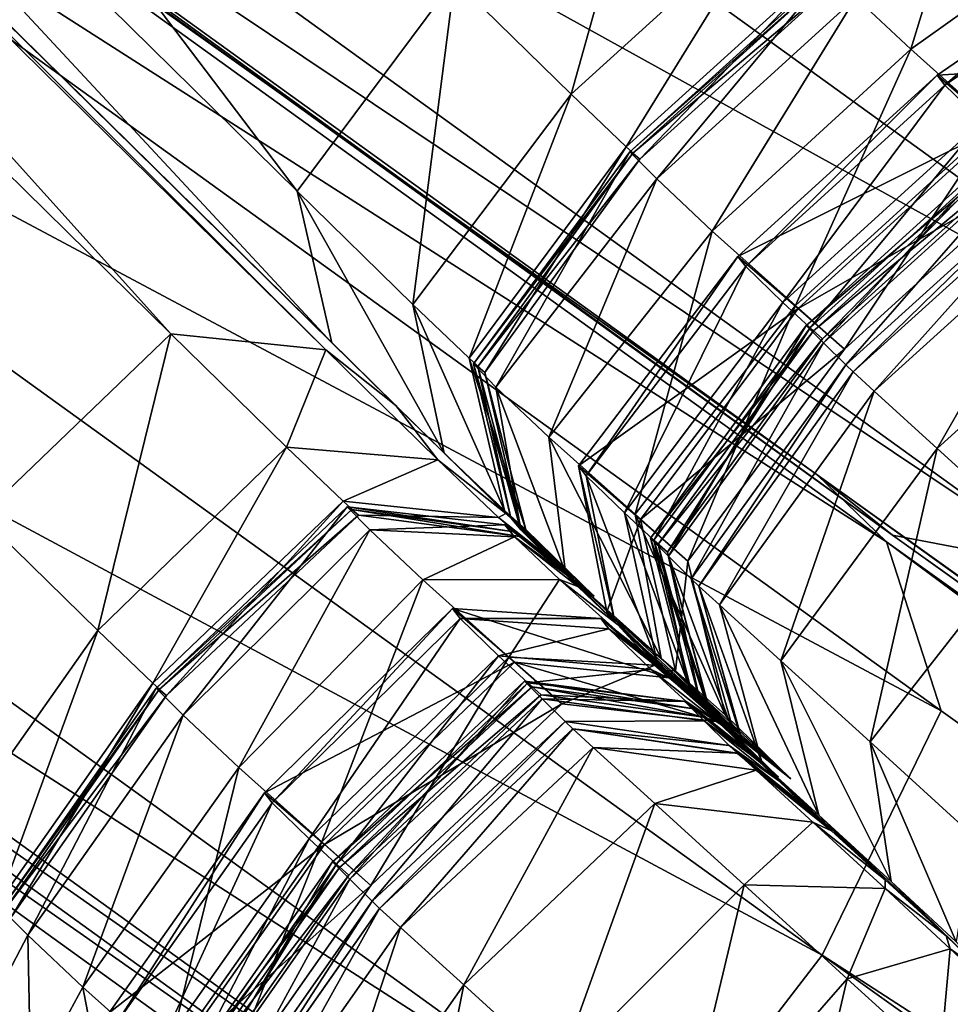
# Model space of a CAD drawing. Header units: millimetres. Extents: x 2387 to 13955, y -4964 to 364.
# Tile 731 of 1056: x 2469 to 2475, y 220 to 226. Entities that reach past the tile are written whole.
import ezdxf

# ---------------------------------------------------------------- set-up
doc = ezdxf.new("R2010")
doc.units = ezdxf.units.MM
doc.header["$MEASUREMENT"] = 0
doc.layers.add('Predefinito', color=7, linetype='Continuous', true_color=0x000000)

# ---------------------------------------------------------------- blocks, each defined once
blk = doc.blocks.new('Blocco 09')
at = {"layer": 'Predefinito'}
for points in [[(-941.3311, -42.4422, 440.7542), (-949.3926, -34.5076, 483.9353), (-948.3896, -33.1339, 483.8665)], [(-948.3896, -33.1339, 483.8665), (-940.3158, -41.0794, 440.6347), (-941.3311, -42.4422, 440.7542)], [(-932.9484, -41.88, 715.7544), (-943.4945, -34.2684, 756.737), (-943.6913, -34.3232, 756.7119)], [(-943.4945, -34.2684, 756.737), (-932.9484, -41.88, 715.7544), (-930.1309, -39.8877, 715.7764)], [(-933.1473, -41.9322, 715.7397), (-943.6913, -34.3232, 756.7119), (-943.7755, -34.5092, 756.737)], [(-943.6913, -34.3232, 756.7119), (-933.1473, -41.9322, 715.7397), (-932.9484, -41.88, 715.7544)], [(-941.1058, -43.4207, 441.1125), (-949.1301, -35.519, 484.1414), (-949.3926, -34.5076, 483.9353)], [(-949.3926, -34.5076, 483.9353), (-941.3311, -42.4422, 440.7542), (-941.1058, -43.4207, 441.1125)], [(-933.2292, -42.1207, 715.7544), (-943.7755, -34.5092, 756.737), (-944.207, -35.0835, 756.7748)], [(-943.7755, -34.5092, 756.737), (-933.2292, -42.1207, 715.7544), (-933.1473, -41.9322, 715.7397)], [(-933.6575, -42.6989, 715.7764), (-944.207, -35.0835, 756.7748), (-945.4457, -36.3035, 756.7874)], [(-944.207, -35.0835, 756.7748), (-933.6575, -42.6989, 715.7764), (-933.2292, -42.1207, 715.7544)], [(-950.2056, -35.4288, 483.9353), (-942.1443, -43.3633, 440.7542), (-943.3707, -44.5397, 440.6347)], [(-942.1443, -43.3633, 440.7542), (-950.2056, -35.4288, 483.9353), (-949.1697, -35.5638, 484.1414)], [(-949.1697, -35.5638, 484.1414), (-941.1454, -43.4655, 441.1125), (-942.1443, -43.3633, 440.7542)], [(-941.1454, -43.4655, 441.1125), (-949.1697, -35.5638, 484.1414), (-948.6924, -35.9453, 484.2788)], [(-949.1301, -35.519, 484.1414), (-941.1058, -43.4207, 441.1125), (-940.693, -43.8251, 441.3515)], [(-940.693, -43.8251, 441.3515), (-948.6924, -35.9453, 484.2788), (-949.1301, -35.519, 484.1414)], [(-948.6924, -35.9453, 484.2788), (-940.693, -43.8251, 441.3515), (-941.1454, -43.4655, 441.1125)], [(-934.8949, -43.9202, 715.7838), (-945.4457, -36.3035, 756.7874), (-946.9061, -37.2684, 756.6953)], [(-945.4457, -36.3035, 756.7874), (-934.8949, -43.9202, 715.7838), (-933.6575, -42.6989, 715.7764)], [(-937.4896, -44.6614, 715.5676), (-948.003, -37.0775, 756.4194), (-948.4706, -36.7043, 756.2356)], [(-948.4706, -36.7043, 756.2356), (-937.9757, -44.2718, 715.4595), (-937.4896, -44.6614, 715.5676)], [(-937.9757, -44.2718, 715.4595), (-948.4706, -36.7043, 756.2356), (-948.0427, -37.1223, 756.4195)], [(-948.003, -37.0775, 756.4194), (-937.4896, -44.6614, 715.5676), (-936.3646, -44.8769, 715.7297)], [(-936.3646, -44.8769, 715.7297), (-946.9061, -37.2684, 756.6953), (-948.003, -37.0775, 756.4194)], [(-937.5292, -44.7062, 715.5676), (-948.0427, -37.1223, 756.4195), (-947.7181, -38.1874, 756.6953)], [(-948.0427, -37.1223, 756.4195), (-937.5292, -44.7062, 715.5676), (-937.9757, -44.2718, 715.4595)], [(-946.9061, -37.2684, 756.6953), (-936.3646, -44.8769, 715.7297), (-934.8949, -43.9202, 715.7838)], [(-937.1766, -45.796, 715.7297), (-947.7181, -38.1874, 756.6953), (-948.4957, -39.7555, 756.7874)], [(-947.7181, -38.1874, 756.6953), (-937.1766, -45.796, 715.7297), (-937.5292, -44.7062, 715.5676)], [(-937.9451, -47.3724, 715.7838), (-948.4957, -39.7555, 756.7874), (-949.5539, -41.135, 756.7747)], [(-948.4957, -39.7555, 756.7874), (-937.9451, -47.3724, 715.7838), (-937.1766, -45.796, 715.7297)], [(-939.5622, -41.8177, 435.5901), (-940.3158, -41.0794, 440.6347), (-939.0293, -39.9113, 440.6511)], [(-939.0293, -39.9113, 440.6511), (-938.2768, -40.6487, 435.6096), (-939.5622, -41.8177, 435.5901)], [(-939.2075, -42.1571, 433.8058), (-939.5622, -41.8177, 435.5901), (-938.2768, -40.6487, 435.6096)], [(-938.2768, -40.6487, 435.6096), (-937.921, -40.9893, 433.8208), (-939.2075, -42.1571, 433.8058)], [(-937.3712, -41.5273, 427.6991), (-937.7271, -41.1929, 430.0677), (-937.147, -40.7894, 430.1003)], [(-937.147, -40.7894, 430.1003), (-936.7973, -41.1167, 427.7703), (-937.3712, -41.5273, 427.6991)], [(-939.1194, -42.2373, 433.6373), (-939.2075, -42.1571, 433.8058), (-937.921, -40.9893, 433.8208)], [(-939.0108, -42.3639, 430.0567), (-939.1841, -42.1899, 432.4889), (-937.8971, -41.0227, 432.4857)], [(-937.8777, -41.0322, 433.4384), (-937.8971, -41.0227, 432.4857), (-939.1841, -42.1899, 432.4889)], [(-939.1841, -42.1899, 432.4889), (-939.166, -42.198, 433.4404), (-937.8777, -41.0322, 433.4384)], [(-937.8315, -41.0711, 433.644), (-937.8777, -41.0322, 433.4384), (-939.166, -42.198, 433.4404)], [(-937.921, -40.9893, 433.8208), (-937.8315, -41.0711, 433.644), (-939.1194, -42.2373, 433.6373)], [(-937.8971, -41.0227, 432.4857), (-937.7271, -41.1929, 430.0677), (-939.0108, -42.3639, 430.0567)], [(-940.5851, -43.1738, 435.7327), (-941.3311, -42.4422, 440.7542), (-940.3158, -41.0794, 440.6347)], [(-940.3158, -41.0794, 440.6347), (-939.5622, -41.8177, 435.5901), (-940.5851, -43.1738, 435.7327)], [(-939.166, -42.198, 433.4404), (-939.1194, -42.2373, 433.6373), (-937.8315, -41.0711, 433.644)], [(-939.0045, -48.751, 715.7764), (-949.5539, -41.135, 756.7747), (-950.0707, -41.634, 756.7369)], [(-949.5539, -41.135, 756.7747), (-939.0045, -48.751, 715.7764), (-937.9451, -47.3724, 715.7838)], [(-936.8331, -42.0107, 426.8955), (-937.3712, -41.5273, 427.6991), (-936.7973, -41.1167, 427.7703)], [(-938.6528, -42.7007, 427.6754), (-939.0108, -42.3639, 430.0567), (-937.7271, -41.1929, 430.0677)], [(-937.7271, -41.1929, 430.0677), (-937.3712, -41.5273, 427.6991), (-938.6528, -42.7007, 427.6754)], [(-937.1522, -41.7588, 423.2912), (-937.2026, -41.6938, 425.7078), (-936.6194, -41.2937, 425.6615)], [(-936.2252, -41.636, 426.6281), (-936.6194, -41.2937, 425.6615), (-937.2026, -41.6938, 425.7078)], [(-936.6194, -41.2937, 425.6615), (-936.569, -41.3588, 423.2846), (-937.1522, -41.7588, 423.2912)], [(-936.9126, -41.9913, 420.8842), (-937.1522, -41.7588, 423.2912), (-936.569, -41.3588, 423.2846)], [(-938.1171, -43.1813, 426.8767), (-938.6528, -42.7007, 427.6754), (-937.3712, -41.5273, 427.6991)], [(-937.3712, -41.5273, 427.6991), (-936.8331, -42.0107, 426.8955), (-938.1171, -43.1813, 426.8767)], [(-939.5255, -49.2472, 715.7541), (-950.0707, -41.634, 756.7369), (-950.2449, -41.7405, 756.7118)], [(-950.0707, -41.634, 756.7369), (-939.5255, -49.2472, 715.7541), (-939.0045, -48.751, 715.7764)], [(-937.2026, -41.6938, 425.7078), (-936.8132, -42.0307, 426.6577), (-936.2252, -41.636, 426.6281)], [(-938.4369, -42.9286, 423.2935), (-938.4872, -42.8638, 425.7233), (-937.2026, -41.6938, 425.7078)], [(-936.8132, -42.0307, 426.6577), (-937.2026, -41.6938, 425.7078), (-938.4872, -42.8638, 425.7233)], [(-937.2026, -41.6938, 425.7078), (-937.1522, -41.7588, 423.2912), (-938.4369, -42.9286, 423.2935)], [(-939.7024, -49.3517, 715.7394), (-950.2449, -41.7405, 756.7118), (-950.2752, -41.9427, 756.7369)], [(-950.2449, -41.7405, 756.7118), (-939.7024, -49.3517, 715.7394), (-939.5255, -49.2472, 715.7541)], [(-938.1984, -43.16, 420.8716), (-938.4369, -42.9286, 423.2935), (-937.1522, -41.7588, 423.2912)], [(-937.1522, -41.7588, 423.2912), (-936.9126, -41.9913, 420.8842), (-938.1984, -43.16, 420.8716)], [(-940.2214, -43.521, 433.9159), (-940.5851, -43.1738, 435.7327), (-939.5622, -41.8177, 435.5901)], [(-939.5622, -41.8177, 435.5901), (-939.2075, -42.1571, 433.8058), (-940.2214, -43.521, 433.9159)], [(-939.7297, -49.5555, 715.7541), (-950.2752, -41.9427, 756.7369), (-951.9526, -44.9843, 756.7747)], [(-950.2752, -41.9427, 756.7369), (-939.7297, -49.5555, 715.7541), (-939.7024, -49.3517, 715.7394)], [(-938.4872, -42.8638, 425.7233), (-938.0993, -43.1988, 426.6677), (-936.8132, -42.0307, 426.6577)], [(-938.0214, -43.3243, 419.9508), (-938.1984, -43.16, 420.8716), (-936.9126, -41.9913, 420.8842)], [(-937.8003, -43.4619, 426.8207), (-938.1171, -43.1813, 426.8767), (-936.8331, -42.0107, 426.8955)], [(-936.5135, -42.2946, 426.8254), (-936.8132, -42.0307, 426.6577), (-938.0993, -43.1988, 426.6677)], [(-936.9126, -41.9913, 420.8842), (-936.7341, -42.1573, 419.9627), (-938.0214, -43.3243, 419.9508)], [(-936.8331, -42.0107, 426.8955), (-936.5135, -42.2946, 426.8254), (-937.8003, -43.4619, 426.8207)], [(-940.1209, -43.612, 433.6861), (-940.2214, -43.521, 433.9159), (-939.2075, -42.1571, 433.8058)], [(-939.2075, -42.1571, 433.8058), (-939.1194, -42.2373, 433.6373), (-940.1209, -43.612, 433.6861)], [(-937.9355, -43.4219, 412.5814), (-938.047, -43.3088, 417.7328), (-936.7592, -42.1424, 417.7227)], [(-936.7125, -42.1787, 419.5769), (-936.7592, -42.1424, 417.7227), (-938.047, -43.3088, 417.7328)], [(-938.047, -43.3088, 417.7328), (-938.0006, -43.3447, 419.5822), (-936.7125, -42.1787, 419.5769)], [(-937.943, -43.3948, 419.7737), (-938.0214, -43.3243, 419.9508), (-936.7341, -42.1573, 419.9627)], [(-936.6547, -42.229, 419.777), (-936.7125, -42.1787, 419.5769), (-938.0006, -43.3447, 419.5822)], [(-936.7341, -42.1573, 419.9627), (-936.6547, -42.229, 419.777), (-937.943, -43.3948, 419.7737)], [(-936.7592, -42.1424, 417.7227), (-936.6472, -42.2559, 412.5748), (-937.9355, -43.4219, 412.5814)], [(-940.048, -43.7072, 430.1355), (-940.1938, -43.5576, 432.4655), (-939.1841, -42.1899, 432.4889)], [(-939.166, -42.198, 433.4404), (-939.1841, -42.1899, 432.4889), (-940.1938, -43.5576, 432.4655)], [(-940.1938, -43.5576, 432.4655), (-940.165, -43.575, 433.4258), (-939.166, -42.198, 433.4404)], [(-939.1194, -42.2373, 433.6373), (-939.166, -42.198, 433.4404), (-940.165, -43.575, 433.4258)], [(-940.165, -43.575, 433.4258), (-940.1209, -43.612, 433.6861), (-939.1194, -42.2373, 433.6373)], [(-939.1841, -42.1899, 432.4889), (-939.0108, -42.3639, 430.0567), (-940.048, -43.7072, 430.1355)], [(-938.0006, -43.3447, 419.5822), (-937.943, -43.3948, 419.7737), (-936.6547, -42.229, 419.777)], [(-938.0993, -43.1988, 426.6677), (-937.8003, -43.4619, 426.8207), (-936.5135, -42.2946, 426.8254)], [(-937.7925, -43.5625, 360.7514), (-937.9355, -43.4219, 412.5814), (-936.6472, -42.2559, 412.5748)], [(-936.6472, -42.2559, 412.5748), (-936.5036, -42.3971, 360.7503), (-937.7925, -43.5625, 360.7514)], [(-939.7071, -44.0288, 427.8477), (-940.048, -43.7072, 430.1355), (-939.0108, -42.3639, 430.0567)], [(-939.0108, -42.3639, 430.0567), (-938.6528, -42.7007, 427.6754), (-939.7071, -44.0288, 427.8477)], [(-937.7449, -43.6094, 218.866), (-937.7925, -43.5625, 360.7514), (-936.5036, -42.3971, 360.7503)], [(-936.5036, -42.3971, 360.7503), (-936.4558, -42.4442, 218.8664), (-937.7449, -43.6094, 218.866)], [(-940.3826, -44.1323, 436.1606), (-941.1058, -43.4207, 441.1125), (-941.3311, -42.4422, 440.7542)], [(-941.3311, -42.4422, 440.7542), (-940.5851, -43.1738, 435.7327), (-940.3826, -44.1323, 436.1606)], [(-937.7449, -43.6094, 28.6712), (-937.7449, -43.6094, 77.8607), (-936.4558, -42.4442, 77.8614)], [(-936.4558, -42.4442, 77.8614), (-936.4559, -42.4442, 28.6734), (-937.7449, -43.6094, 28.6712)], [(-937.609, -43.7329, 25.2921), (-937.7449, -43.6094, 28.6712), (-936.4559, -42.4442, 28.6734)], [(-937.7449, -43.6094, 77.8607), (-937.7449, -43.6094, 218.866), (-936.4558, -42.4442, 218.8664)], [(-936.4558, -42.4442, 218.8664), (-936.4558, -42.4442, 77.8614), (-937.7449, -43.6094, 77.8607)], [(-936.4559, -42.4442, 28.6734), (-936.3205, -42.5671, 25.2979), (-937.609, -43.7329, 25.2921)], [(-937.2015, -44.1034, 21.7179), (-937.609, -43.7329, 25.2921), (-936.3205, -42.5671, 25.2979)], [(-936.3205, -42.5671, 25.2979), (-935.9143, -42.9363, 21.7303), (-937.2015, -44.1034, 21.7179)], [(-939.1511, -44.5272, 427.0138), (-939.7071, -44.0288, 427.8477), (-938.6528, -42.7007, 427.6754)], [(-938.6528, -42.7007, 427.6754), (-938.1171, -43.1813, 426.8767), (-939.1511, -44.5272, 427.0138)], [(-939.4657, -44.2794, 423.2776), (-939.5162, -44.2141, 425.6112), (-938.4872, -42.8638, 425.7233)], [(-938.0993, -43.1988, 426.6677), (-938.4872, -42.8638, 425.7233), (-939.5162, -44.2141, 425.6112)], [(-938.4872, -42.8638, 425.7233), (-938.4369, -42.9286, 423.2935), (-939.4657, -44.2794, 423.2776)], [(-939.2184, -44.5185, 420.9637), (-939.4657, -44.2794, 423.2776), (-938.4369, -42.9286, 423.2935)], [(-938.4369, -42.9286, 423.2935), (-938.1984, -43.16, 420.8716), (-939.2184, -44.5185, 420.9637)], [(-936.5902, -44.6592, 18.6888), (-937.2015, -44.1034, 21.7179), (-935.9143, -42.9363, 21.7303)], [(-939.9921, -44.503, 434.2462), (-940.3826, -44.1323, 436.1606), (-940.5851, -43.1738, 435.7327)], [(-940.5851, -43.1738, 435.7327), (-940.2214, -43.521, 433.9159), (-939.9921, -44.503, 434.2462)], [(-939.0294, -44.6933, 420.0378), (-939.2184, -44.5185, 420.9637), (-938.1984, -43.16, 420.8716)], [(-938.8102, -44.829, 426.8559), (-939.1511, -44.5272, 427.0138), (-938.1171, -43.1813, 426.8767)], [(-938.1984, -43.16, 420.8716), (-938.0214, -43.3243, 419.9508), (-939.0294, -44.6933, 420.0378)], [(-938.1171, -43.1813, 426.8767), (-937.8003, -43.4619, 426.8207), (-938.8102, -44.829, 426.8559)], [(-939.5162, -44.2141, 425.6112), (-939.1149, -44.561, 426.5961), (-938.0993, -43.1988, 426.6677)], [(-937.8003, -43.4619, 426.8207), (-938.0993, -43.1988, 426.6677), (-939.1149, -44.561, 426.5961)], [(-938.9359, -44.7979, 412.533), (-939.0507, -44.6819, 417.6593), (-938.047, -43.3088, 417.7328)], [(-938.0006, -43.3447, 419.5822), (-938.047, -43.3088, 417.7328), (-939.0507, -44.6819, 417.6593)], [(-938.047, -43.3088, 417.7328), (-937.9355, -43.4219, 412.5814), (-938.9359, -44.7979, 412.533)], [(-942.6171, -45.2779, 435.5901), (-943.3707, -44.5397, 440.6347), (-942.1443, -43.3633, 440.7542)], [(-942.1443, -43.3633, 440.7542), (-941.3984, -44.095, 435.7327), (-942.6171, -45.2779, 435.5901)], [(-941.3984, -44.095, 435.7327), (-942.1443, -43.3633, 440.7542), (-941.1454, -43.4655, 441.1125)], [(-939.0507, -44.6819, 417.6593), (-939.0012, -44.7203, 419.5432), (-938.0006, -43.3447, 419.5822)], [(-938.9424, -44.7714, 419.7981), (-939.0294, -44.6933, 420.0378), (-938.0214, -43.3243, 419.9508)], [(-937.943, -43.3948, 419.7737), (-938.0006, -43.3447, 419.5822), (-939.0012, -44.7203, 419.5432)], [(-938.0214, -43.3243, 419.9508), (-937.943, -43.3948, 419.7737), (-938.9424, -44.7714, 419.7981)], [(-941.1058, -43.4207, 441.1125), (-940.3826, -44.1323, 436.1606), (-939.9848, -44.5233, 436.4459)], [(-939.9848, -44.5233, 436.4459), (-940.693, -43.8251, 441.3515), (-941.1058, -43.4207, 441.1125)], [(-939.0012, -44.7203, 419.5432), (-938.9424, -44.7714, 419.7981), (-937.943, -43.3948, 419.7737)], [(-938.7881, -44.9428, 360.7432), (-938.9359, -44.7979, 412.533), (-937.9355, -43.4219, 412.5814)], [(-937.9355, -43.4219, 412.5814), (-937.7925, -43.5625, 360.7514), (-938.7881, -44.9428, 360.7432)], [(-941.1454, -43.4655, 441.1125), (-940.4222, -44.1771, 436.1607), (-941.3984, -44.095, 435.7327)], [(-940.4222, -44.1771, 436.1607), (-941.1454, -43.4655, 441.1125), (-940.693, -43.8251, 441.3515)], [(-939.1149, -44.561, 426.5961), (-938.8102, -44.829, 426.8559), (-937.8003, -43.4619, 426.8207)], [(-939.8548, -44.6265, 433.8323), (-939.9921, -44.503, 434.2462), (-940.2214, -43.521, 433.9159)], [(-940.2214, -43.521, 433.9159), (-940.1209, -43.612, 433.6861), (-939.8548, -44.6265, 433.8323)], [(-939.8885, -44.6276, 430.3719), (-939.9521, -44.5506, 432.3951), (-940.1938, -43.5576, 432.4655)], [(-940.1938, -43.5576, 432.4655), (-940.048, -43.7072, 430.1355), (-939.8885, -44.6276, 430.3719)], [(-940.165, -43.575, 433.4258), (-940.1938, -43.5576, 432.4655), (-939.9521, -44.5506, 432.3951)], [(-940.1209, -43.612, 433.6861), (-940.165, -43.575, 433.4258), (-939.8912, -44.5963, 433.3819)], [(-939.9521, -44.5506, 432.3951), (-939.8912, -44.5963, 433.3819), (-940.165, -43.575, 433.4258)], [(-938.7389, -44.9911, 218.8691), (-938.7881, -44.9428, 360.7432), (-937.7925, -43.5625, 360.7514)], [(-937.7925, -43.5625, 360.7514), (-937.7449, -43.6094, 218.866), (-938.7389, -44.9911, 218.8691)], [(-939.8912, -44.5963, 433.3819), (-939.8548, -44.6265, 433.8323), (-940.1209, -43.612, 433.6861)], [(-938.6074, -45.1108, 25.3343), (-938.7394, -44.9906, 28.6869), (-937.7449, -43.6094, 28.6712)], [(-937.7449, -43.6094, 77.8607), (-937.7449, -43.6094, 28.6712), (-938.7394, -44.9906, 28.6869)], [(-938.7394, -44.9906, 28.6869), (-938.739, -44.991, 77.8654), (-937.7449, -43.6094, 77.8607)], [(-937.7449, -43.6094, 218.866), (-937.7449, -43.6094, 77.8607), (-938.739, -44.991, 77.8654)], [(-938.739, -44.991, 77.8654), (-938.7389, -44.9911, 218.8691), (-937.7449, -43.6094, 218.866)], [(-937.7449, -43.6094, 28.6712), (-937.609, -43.7329, 25.2921), (-938.6074, -45.1108, 25.3343)], [(-939.5994, -44.9036, 428.3645), (-939.8885, -44.6276, 430.3719), (-940.048, -43.7072, 430.1355)], [(-940.048, -43.7072, 430.1355), (-939.7071, -44.0288, 427.8477), (-939.5994, -44.9036, 428.3645)], [(-938.2101, -45.4722, 21.8085), (-938.6074, -45.1108, 25.3343), (-937.609, -43.7329, 25.2921)], [(-937.609, -43.7329, 25.2921), (-937.2015, -44.1034, 21.7179), (-938.2101, -45.4722, 21.8085)], [(-940.693, -43.8251, 441.3515), (-939.9848, -44.5233, 436.4459), (-940.4222, -44.1771, 436.1607)], [(-938.9829, -45.4552, 427.4246), (-939.5994, -44.9036, 428.3645), (-939.7071, -44.0288, 427.8477)], [(-939.7071, -44.0288, 427.8477), (-939.1511, -44.5272, 427.0138), (-938.9829, -45.4552, 427.4246)], [(-942.2623, -45.6172, 433.8057), (-942.6171, -45.2779, 435.5901), (-941.3984, -44.095, 435.7327)], [(-941.3984, -44.095, 435.7327), (-941.0347, -44.4422, 433.9159), (-942.2623, -45.6172, 433.8057)], [(-941.0347, -44.4422, 433.9159), (-941.3984, -44.095, 435.7327), (-940.4222, -44.1771, 436.1607)], [(-940.3826, -44.1323, 436.1606), (-939.9921, -44.503, 434.2462), (-939.5767, -44.9098, 434.4665)], [(-939.5767, -44.9098, 434.4665), (-939.9848, -44.5233, 436.4459), (-940.3826, -44.1323, 436.1606)], [(-937.6351, -45.9958, 18.8449), (-938.2101, -45.4722, 21.8085), (-937.2015, -44.1034, 21.7179)], [(-937.2015, -44.1034, 21.7179), (-936.5902, -44.6592, 18.6888), (-937.6351, -45.9958, 18.8449)], [(-940.4222, -44.1771, 436.1607), (-940.0318, -44.5479, 434.2462), (-941.0347, -44.4422, 433.9159)], [(-940.0318, -44.5479, 434.2462), (-940.4222, -44.1771, 436.1607), (-939.9848, -44.5233, 436.4459)], [(-939.2811, -45.2219, 423.2302), (-939.3326, -45.1557, 425.2748), (-939.5162, -44.2141, 425.6112)], [(-939.5162, -44.2141, 425.6112), (-939.4657, -44.2794, 423.2776), (-939.2811, -45.2219, 423.2302)], [(-939.1149, -44.561, 426.5961), (-939.5162, -44.2141, 425.6112), (-939.3326, -45.1557, 425.2748)], [(-906.9683, -66.5645, 599.8915), (-907.417, -66.1282, 599.7789), (-937.9757, -44.2718, 715.4595)], [(-937.9757, -44.2718, 715.4595), (-937.5292, -44.7062, 715.5676), (-906.9683, -66.5645, 599.8915)], [(-937.4896, -44.6614, 715.5676), (-937.9757, -44.2718, 715.4595), (-907.417, -66.1282, 599.7789)], [(-939.0076, -45.4843, 421.2403), (-939.2811, -45.2219, 423.2302), (-939.4657, -44.2794, 423.2776)], [(-939.4657, -44.2794, 423.2776), (-939.2184, -44.5185, 420.9637), (-939.0076, -45.4843, 421.2403)], [(-942.1741, -45.6974, 433.6372), (-942.2623, -45.6172, 433.8057), (-941.0347, -44.4422, 433.9159)], [(-941.0347, -44.4422, 433.9159), (-940.9343, -44.5331, 433.6861), (-942.1741, -45.6974, 433.6372)], [(-940.9343, -44.5331, 433.6861), (-941.0347, -44.4422, 433.9159), (-940.0318, -44.5479, 434.2462)], [(-942.0656, -45.8241, 430.0567), (-942.239, -45.6502, 432.4889), (-941.0072, -44.4786, 432.4655)], [(-940.9783, -44.4961, 433.4258), (-941.0072, -44.4786, 432.4655), (-942.239, -45.6502, 432.4889)], [(-942.239, -45.6502, 432.4889), (-942.2208, -45.6582, 433.4403), (-940.9783, -44.4961, 433.4258)], [(-940.9343, -44.5331, 433.6861), (-940.9783, -44.4961, 433.4258), (-942.2208, -45.6582, 433.4403)], [(-941.0072, -44.4786, 432.4655), (-940.8612, -44.6284, 430.1355), (-942.0656, -45.8241, 430.0567)], [(-940.8612, -44.6284, 430.1355), (-941.0072, -44.4786, 432.4655), (-939.9917, -44.5955, 432.3951)], [(-939.9308, -44.6412, 433.3819), (-939.9917, -44.5955, 432.3951), (-941.0072, -44.4786, 432.4655)], [(-941.0072, -44.4786, 432.4655), (-940.9783, -44.4961, 433.4258), (-939.9308, -44.6412, 433.3819)], [(-939.8945, -44.6714, 433.8323), (-939.9308, -44.6412, 433.3819), (-940.9783, -44.4961, 433.4258)], [(-940.9783, -44.4961, 433.4258), (-940.9343, -44.5331, 433.6861), (-939.8945, -44.6714, 433.8323)], [(-939.9848, -44.5233, 436.4459), (-939.5767, -44.9098, 434.4665), (-940.0318, -44.5479, 434.2462)], [(-939.9921, -44.503, 434.2462), (-939.8548, -44.6265, 433.8323), (-939.4148, -45.0549, 433.9298)], [(-939.4148, -45.0549, 433.9298), (-939.5767, -44.9098, 434.4665), (-939.9921, -44.503, 434.2462)], [(-938.7827, -45.6907, 420.2984), (-939.0076, -45.4843, 421.2403), (-939.2184, -44.5185, 420.9637)], [(-939.2184, -44.5185, 420.9637), (-939.0294, -44.6933, 420.0378), (-938.7827, -45.6907, 420.2984)], [(-938.5699, -45.8206, 426.9607), (-938.9829, -45.4552, 427.4246), (-939.1511, -44.5272, 427.0138)], [(-939.1511, -44.5272, 427.0138), (-938.8102, -44.829, 426.8559), (-938.5699, -45.8206, 426.9607)], [(-943.3707, -44.5397, 440.6347), (-942.6171, -45.2779, 435.5901), (-943.6177, -46.6984, 435.6096)], [(-942.2208, -45.6582, 433.4403), (-942.1741, -45.6974, 433.6372), (-940.9343, -44.5331, 433.6861)], [(-940.0318, -44.5479, 434.2462), (-939.8945, -44.6714, 433.8323), (-940.9343, -44.5331, 433.6861)], [(-939.8945, -44.6714, 433.8323), (-940.0318, -44.5479, 434.2462), (-939.5767, -44.9098, 434.4665)], [(-939.9521, -44.5506, 432.3951), (-939.8885, -44.6276, 430.3719), (-939.5196, -44.9932, 430.5296)], [(-939.5196, -44.9932, 430.5296), (-939.5283, -44.9648, 432.3482), (-939.9521, -44.5506, 432.3951)], [(-939.8912, -44.5963, 433.3819), (-939.9521, -44.5506, 432.3951), (-939.5283, -44.9648, 432.3482)], [(-939.3326, -45.1557, 425.2748), (-938.891, -45.5381, 426.3812), (-939.1149, -44.561, 426.5961)], [(-938.8102, -44.829, 426.8559), (-939.1149, -44.561, 426.5961), (-938.891, -45.5381, 426.3812)], [(-941.7074, -46.1608, 427.6754), (-942.0656, -45.8241, 430.0567), (-940.8612, -44.6284, 430.1355)], [(-940.8612, -44.6284, 430.1355), (-940.5204, -44.95, 427.8477), (-941.7074, -46.1608, 427.6754)], [(-939.9917, -44.5955, 432.3951), (-939.9282, -44.6724, 430.3719), (-940.8612, -44.6284, 430.1355)], [(-940.5204, -44.95, 427.8477), (-940.8612, -44.6284, 430.1355), (-939.9282, -44.6724, 430.3719)], [(-939.9282, -44.6724, 430.3719), (-939.9917, -44.5955, 432.3951), (-939.5283, -44.9648, 432.3482)], [(-939.9917, -44.5955, 432.3951), (-939.9308, -44.6412, 433.3819), (-939.446, -45.0293, 433.3526)], [(-939.446, -45.0293, 433.3526), (-939.5283, -44.9648, 432.3482), (-939.9917, -44.5955, 432.3951)], [(-939.9308, -44.6412, 433.3819), (-939.8945, -44.6714, 433.8323), (-939.4148, -45.0549, 433.9298)], [(-939.4148, -45.0549, 433.9298), (-939.446, -45.0293, 433.3526), (-939.9308, -44.6412, 433.3819)], [(-939.5283, -44.9648, 432.3482), (-939.446, -45.0293, 433.3526), (-939.8912, -44.5963, 433.3819)], [(-939.8548, -44.6265, 433.8323), (-939.8912, -44.5963, 433.3819), (-939.446, -45.0293, 433.3526)], [(-939.8885, -44.6276, 430.3719), (-939.5994, -44.9036, 428.3645), (-939.2648, -45.2389, 428.709)], [(-939.2648, -45.2389, 428.709), (-939.5196, -44.9932, 430.5296), (-939.8885, -44.6276, 430.3719)], [(-939.446, -45.0293, 433.3526), (-939.4148, -45.0549, 433.9298), (-939.8548, -44.6265, 433.8323)], [(-939.9282, -44.6724, 430.3719), (-939.639, -44.9485, 428.3645), (-940.5204, -44.95, 427.8477)], [(-939.5283, -44.9648, 432.3482), (-939.5196, -44.9932, 430.5296), (-939.9282, -44.6724, 430.3719)], [(-939.639, -44.9485, 428.3645), (-939.9282, -44.6724, 430.3719), (-939.5196, -44.9932, 430.5296)], [(-939.5767, -44.9098, 434.4665), (-939.4148, -45.0549, 433.9298), (-939.8945, -44.6714, 433.8323)], [(-938.6658, -45.8159, 412.3877), (-938.7905, -45.6912, 417.4391), (-939.0507, -44.6819, 417.6593)], [(-939.0507, -44.6819, 417.6593), (-938.9359, -44.7979, 412.533), (-938.6658, -45.8159, 412.3877)], [(-939.0012, -44.7203, 419.5432), (-939.0507, -44.6819, 417.6593), (-938.7905, -45.6912, 417.4391)], [(-938.6699, -45.7917, 419.8713), (-938.7827, -45.6907, 420.2984), (-939.0294, -44.6933, 420.0378)], [(-939.0294, -44.6933, 420.0378), (-938.9424, -44.7714, 419.7981), (-938.6699, -45.7917, 419.8713)], [(-938.9424, -44.7714, 419.7981), (-939.0012, -44.7203, 419.5432), (-938.7321, -45.7375, 419.426)], [(-938.7905, -45.6912, 417.4391), (-938.7321, -45.7375, 419.426), (-939.0012, -44.7203, 419.5432)], [(-936.9698, -46.6027, 17.1786), (-937.6351, -45.9958, 18.8449), (-936.5902, -44.6592, 18.6888)], [(-906.6125, -67.6572, 600.0603), (-906.9683, -66.5645, 599.8915), (-937.5292, -44.7062, 715.5676)], [(-937.5292, -44.7062, 715.5676), (-937.1766, -45.796, 715.7297), (-906.6125, -67.6572, 600.0603)], [(-936.3646, -44.8769, 715.7297), (-937.4896, -44.6614, 715.5676), (-906.9286, -66.5197, 599.8915)], [(-907.417, -66.1282, 599.7789), (-906.9286, -66.5197, 599.8915), (-937.4896, -44.6614, 715.5676)], [(-938.7321, -45.7375, 419.426), (-938.6699, -45.7917, 419.8713), (-938.9424, -44.7714, 419.7981)], [(-938.5037, -45.9736, 360.7186), (-938.6658, -45.8159, 412.3877), (-938.9359, -44.7979, 412.533)], [(-938.9359, -44.7979, 412.533), (-938.7881, -44.9428, 360.7432), (-938.5037, -45.9736, 360.7186)], [(-938.891, -45.5381, 426.3812), (-938.5699, -45.8206, 426.9607), (-938.8102, -44.829, 426.8559)], [(-939.5994, -44.9036, 428.3645), (-938.9829, -45.4552, 427.4246), (-938.6081, -45.826, 427.6985)], [(-938.6081, -45.826, 427.6985), (-939.2648, -45.2389, 428.709), (-939.5994, -44.9036, 428.3645)], [(-941.1714, -46.6413, 426.8765), (-941.7074, -46.1608, 427.6754), (-940.5204, -44.95, 427.8477)], [(-940.5204, -44.95, 427.8477), (-939.9643, -45.4483, 427.0137), (-941.1714, -46.6413, 426.8765)], [(-939.9643, -45.4483, 427.0137), (-940.5204, -44.95, 427.8477), (-939.639, -44.9485, 428.3645)], [(-939.639, -44.9485, 428.3645), (-939.0226, -45.5001, 427.4246), (-939.9643, -45.4483, 427.0137)], [(-939.5196, -44.9932, 430.5296), (-939.2648, -45.2389, 428.709), (-939.639, -44.9485, 428.3645)], [(-939.0226, -45.5001, 427.4246), (-939.639, -44.9485, 428.3645), (-939.2648, -45.2389, 428.709)], [(-938.4496, -46.0262, 218.8784), (-938.5037, -45.9736, 360.7186), (-938.7881, -44.9428, 360.7432)], [(-938.7881, -44.9428, 360.7432), (-938.7389, -44.9911, 218.8691), (-938.4496, -46.0262, 218.8784)], [(-946.288, -61.2234, 715.7838), (-941.3456, -52.5991, 715.7764), (-951.9526, -44.9843, 756.7747)], [(-951.9526, -44.9843, 756.7747), (-941.3456, -52.5991, 715.7764), (-939.7297, -49.5555, 715.7541)], [(-938.739, -44.991, 77.8654), (-938.7394, -44.9906, 28.6869), (-938.4518, -46.0243, 28.7338)], [(-938.3312, -46.1343, 25.461), (-938.4518, -46.0243, 28.7338), (-938.7394, -44.9906, 28.6869)], [(-938.7394, -44.9906, 28.6869), (-938.6074, -45.1108, 25.3343), (-938.3312, -46.1343, 25.461)], [(-938.4518, -46.0243, 28.7338), (-938.4501, -46.0258, 77.8795), (-938.739, -44.991, 77.8654)], [(-938.7389, -44.9911, 218.8691), (-938.739, -44.991, 77.8654), (-938.4501, -46.0258, 77.8795)], [(-938.4501, -46.0258, 77.8795), (-938.4496, -46.0262, 218.8784), (-938.7389, -44.9911, 218.8691)], [(-941.4917, -46.3888, 423.2935), (-941.5417, -46.3238, 425.7232), (-940.3294, -45.1353, 425.6112)], [(-939.928, -45.4821, 426.596), (-940.3294, -45.1353, 425.6112), (-941.5417, -46.3238, 425.7232)], [(-940.3294, -45.1353, 425.6112), (-940.2789, -45.2005, 423.2776), (-941.4917, -46.3888, 423.2935)], [(-940.2789, -45.2005, 423.2776), (-940.3294, -45.1353, 425.6112), (-939.3722, -45.2006, 425.2748)], [(-938.9307, -45.583, 426.3812), (-939.3722, -45.2006, 425.2748), (-940.3294, -45.1353, 425.6112)], [(-940.3294, -45.1353, 425.6112), (-939.928, -45.4821, 426.596), (-938.9307, -45.583, 426.3812)], [(-939.3326, -45.1557, 425.2748), (-939.2811, -45.2219, 423.2302), (-938.8954, -45.6023, 423.1985)], [(-938.8954, -45.6023, 423.1985), (-938.9476, -45.5356, 425.0506), (-939.3326, -45.1557, 425.2748)], [(-938.891, -45.5381, 426.3812), (-939.3326, -45.1557, 425.2748), (-938.9476, -45.5356, 425.0506)], [(-937.9647, -46.4684, 22.0804), (-938.3312, -46.1343, 25.461), (-938.6074, -45.1108, 25.3343)], [(-938.6074, -45.1108, 25.3343), (-938.2101, -45.4722, 21.8085), (-937.9647, -46.4684, 22.0804)], [(-941.2532, -46.6202, 420.8716), (-941.4917, -46.3888, 423.2935), (-940.2789, -45.2005, 423.2776)], [(-940.2789, -45.2005, 423.2776), (-940.0317, -45.4396, 420.9637), (-941.2532, -46.6202, 420.8716)], [(-940.0317, -45.4396, 420.9637), (-940.2789, -45.2005, 423.2776), (-939.3208, -45.2667, 423.2302)], [(-939.3722, -45.2006, 425.2748), (-939.3208, -45.2667, 423.2302), (-940.2789, -45.2005, 423.2776)], [(-939.3208, -45.2667, 423.2302), (-939.3722, -45.2006, 425.2748), (-938.9476, -45.5356, 425.0506)], [(-939.3722, -45.2006, 425.2748), (-938.9307, -45.583, 426.3812), (-938.4792, -45.9416, 426.2379)], [(-938.4792, -45.9416, 426.2379), (-938.9476, -45.5356, 425.0506), (-939.3722, -45.2006, 425.2748)], [(-939.2811, -45.2219, 423.2302), (-939.0076, -45.4843, 421.2403), (-938.6042, -45.8802, 421.4247)], [(-938.6042, -45.8802, 421.4247), (-938.8954, -45.6023, 423.1985), (-939.2811, -45.2219, 423.2302)], [(-943.2615, -47.0386, 433.8207), (-943.6177, -46.6984, 435.6096), (-942.6171, -45.2779, 435.5901)], [(-942.6171, -45.2779, 435.5901), (-942.2623, -45.6172, 433.8057), (-943.2615, -47.0386, 433.8207)], [(-939.3208, -45.2667, 423.2302), (-939.0471, -45.5291, 421.2403), (-940.0317, -45.4396, 420.9637)], [(-938.9476, -45.5356, 425.0506), (-938.8954, -45.6023, 423.1985), (-939.3208, -45.2667, 423.2302)], [(-939.0471, -45.5291, 421.2403), (-939.3208, -45.2667, 423.2302), (-938.8954, -45.6023, 423.1985)], [(-939.2648, -45.2389, 428.709), (-938.6081, -45.826, 427.6985), (-939.0226, -45.5001, 427.4246)], [(-941.5417, -46.3238, 425.7232), (-941.1537, -46.6587, 426.6674), (-939.928, -45.4821, 426.596)], [(-941.0762, -46.7845, 419.9508), (-941.2532, -46.6202, 420.8716), (-940.0317, -45.4396, 420.9637)], [(-940.8545, -46.9218, 426.8204), (-941.1714, -46.6413, 426.8765), (-939.9643, -45.4483, 427.0137)], [(-939.6235, -45.7501, 426.8558), (-939.928, -45.4821, 426.596), (-941.1537, -46.6587, 426.6674)], [(-940.0317, -45.4396, 420.9637), (-939.8426, -45.6145, 420.0378), (-941.0762, -46.7845, 419.9508)], [(-939.9643, -45.4483, 427.0137), (-939.6235, -45.7501, 426.8558), (-940.8545, -46.9218, 426.8204)], [(-939.8426, -45.6145, 420.0378), (-940.0317, -45.4396, 420.9637), (-939.0471, -45.5291, 421.2403)], [(-939.6235, -45.7501, 426.8558), (-939.9643, -45.4483, 427.0137), (-939.0226, -45.5001, 427.4246)], [(-938.6096, -45.8656, 426.9607), (-938.9307, -45.583, 426.3812), (-939.928, -45.4821, 426.596)], [(-939.928, -45.4821, 426.596), (-939.6235, -45.7501, 426.8558), (-938.6096, -45.8656, 426.9607)], [(-938.9829, -45.4552, 427.4246), (-938.5699, -45.8206, 426.9607), (-938.1472, -46.2339, 427.0307)], [(-938.1472, -46.2339, 427.0307), (-938.6081, -45.826, 427.6985), (-938.9829, -45.4552, 427.4246)], [(-937.4986, -46.8959, 19.3132), (-937.9647, -46.4684, 22.0804), (-938.2101, -45.4722, 21.8085)], [(-938.2101, -45.4722, 21.8085), (-937.6351, -45.9958, 18.8449), (-937.4986, -46.8959, 19.3132)], [(-939.0471, -45.5291, 421.2403), (-938.8223, -45.7356, 420.2984), (-939.8426, -45.6145, 420.0378)], [(-939.0226, -45.5001, 427.4246), (-938.6096, -45.8656, 426.9607), (-939.6235, -45.7501, 426.8558)], [(-938.8954, -45.6023, 423.1985), (-938.6042, -45.8802, 421.4247), (-939.0471, -45.5291, 421.2403)], [(-938.8223, -45.7356, 420.2984), (-939.0471, -45.5291, 421.2403), (-938.6042, -45.8802, 421.4247)], [(-938.6096, -45.8656, 426.9607), (-939.0226, -45.5001, 427.4246), (-938.6081, -45.826, 427.6985)], [(-939.0076, -45.4843, 421.2403), (-938.7827, -45.6907, 420.2984), (-938.3555, -46.1078, 420.4722)], [(-938.3555, -46.1078, 420.4722), (-938.6042, -45.8802, 421.4247), (-939.0076, -45.4843, 421.2403)], [(-938.9476, -45.5356, 425.0506), (-938.4792, -45.9416, 426.2379), (-938.891, -45.5381, 426.3812)], [(-938.5699, -45.8206, 426.9607), (-938.891, -45.5381, 426.3812), (-938.4792, -45.9416, 426.2379)], [(-940.9905, -46.8823, 412.5814), (-941.102, -46.7691, 417.7328), (-939.8639, -45.603, 417.6593)], [(-939.8144, -45.6415, 419.5432), (-939.8639, -45.603, 417.6593), (-941.102, -46.7691, 417.7328)], [(-939.8639, -45.603, 417.6593), (-939.7491, -45.719, 412.533), (-940.9905, -46.8823, 412.5814)], [(-939.7491, -45.719, 412.533), (-939.8639, -45.603, 417.6593), (-938.8301, -45.736, 417.4391)], [(-938.7717, -45.7823, 419.4259), (-938.8301, -45.736, 417.4391), (-939.8639, -45.603, 417.6593)], [(-939.8639, -45.603, 417.6593), (-939.8144, -45.6415, 419.5432), (-938.7717, -45.7823, 419.4259)], [(-938.9307, -45.583, 426.3812), (-938.6096, -45.8656, 426.9607), (-938.1472, -46.2339, 427.0307)], [(-938.1472, -46.2339, 427.0307), (-938.4792, -45.9416, 426.2379), (-938.9307, -45.583, 426.3812)], [(-943.1716, -47.12, 433.6437), (-943.2615, -47.0386, 433.8207), (-942.2623, -45.6172, 433.8057)], [(-943.0685, -47.2431, 430.0676), (-943.2378, -47.072, 432.4857), (-942.239, -45.6502, 432.4889)], [(-942.2208, -45.6582, 433.4403), (-942.239, -45.6502, 432.4889), (-943.2378, -47.072, 432.4857)], [(-943.2378, -47.072, 432.4857), (-943.2179, -47.0811, 433.4382), (-942.2208, -45.6582, 433.4403)], [(-942.1741, -45.6974, 433.6372), (-942.2208, -45.6582, 433.4403), (-943.2179, -47.0811, 433.4382)], [(-942.2623, -45.6172, 433.8057), (-942.1741, -45.6974, 433.6372), (-943.1716, -47.12, 433.6437)], [(-942.239, -45.6502, 432.4889), (-942.0656, -45.8241, 430.0567), (-943.0685, -47.2431, 430.0676)], [(-941.102, -46.7691, 417.7328), (-941.0554, -46.8049, 419.5822), (-939.8144, -45.6415, 419.5432)], [(-940.9977, -46.8549, 419.7736), (-941.0762, -46.7845, 419.9508), (-939.8426, -45.6145, 420.0378)], [(-939.7556, -45.6926, 419.7981), (-939.8144, -45.6415, 419.5432), (-941.0554, -46.8049, 419.5822)], [(-939.8426, -45.6145, 420.0378), (-939.7556, -45.6926, 419.7981), (-940.9977, -46.8549, 419.7736)], [(-939.7556, -45.6926, 419.7981), (-939.8426, -45.6145, 420.0378), (-938.8223, -45.7356, 420.2984)], [(-938.7095, -45.8365, 419.8713), (-938.7717, -45.7823, 419.4259), (-939.8144, -45.6415, 419.5432)], [(-939.8144, -45.6415, 419.5432), (-939.7556, -45.6926, 419.7981), (-938.7095, -45.8365, 419.8713)], [(-943.2179, -47.0811, 433.4382), (-943.1716, -47.12, 433.6437), (-942.1741, -45.6974, 433.6372)], [(-941.0554, -46.8049, 419.5822), (-940.9977, -46.8549, 419.7736), (-939.7556, -45.6926, 419.7981)], [(-940.8475, -47.023, 360.7514), (-940.9905, -46.8823, 412.5814), (-939.7491, -45.719, 412.533)], [(-939.7491, -45.719, 412.533), (-939.6014, -45.8639, 360.7432), (-940.8475, -47.023, 360.7514)], [(-938.8223, -45.7356, 420.2984), (-938.7095, -45.8365, 419.8713), (-939.7556, -45.6926, 419.7981)], [(-939.6014, -45.8639, 360.7432), (-939.7491, -45.719, 412.533), (-938.7054, -45.8607, 412.3878)], [(-938.8301, -45.736, 417.4391), (-938.7054, -45.8607, 412.3878), (-939.7491, -45.719, 412.533)], [(-938.7054, -45.8607, 412.3878), (-938.8301, -45.736, 417.4391), (-938.3544, -46.1161, 417.2923)], [(-938.8301, -45.736, 417.4391), (-938.7717, -45.7823, 419.4259), (-938.2902, -46.1676, 419.3478)], [(-938.2902, -46.1676, 419.3478), (-938.3544, -46.1161, 417.2923), (-938.8301, -45.736, 417.4391)], [(-938.6042, -45.8802, 421.4247), (-938.3555, -46.1078, 420.4722), (-938.8223, -45.7356, 420.2984)], [(-938.7095, -45.8365, 419.8713), (-938.8223, -45.7356, 420.2984), (-938.3555, -46.1078, 420.4722)], [(-938.7905, -45.6912, 417.4391), (-938.6658, -45.8159, 412.3877), (-938.2231, -46.2467, 412.2909)], [(-938.2231, -46.2467, 412.2909), (-938.3544, -46.1161, 417.2923), (-938.7905, -45.6912, 417.4391)], [(-938.7321, -45.7375, 419.426), (-938.7905, -45.6912, 417.4391), (-938.3544, -46.1161, 417.2923)], [(-938.7827, -45.6907, 420.2984), (-938.6699, -45.7917, 419.8713), (-938.2255, -46.2239, 419.9201)], [(-938.2255, -46.2239, 419.9201), (-938.3555, -46.1078, 420.4722), (-938.7827, -45.6907, 420.2984)], [(-941.1537, -46.6587, 426.6674), (-940.8545, -46.9218, 426.8204), (-939.6235, -45.7501, 426.8558)], [(-938.7717, -45.7823, 419.4259), (-938.7095, -45.8365, 419.8713), (-938.2255, -46.2239, 419.9201)], [(-938.2255, -46.2239, 419.9201), (-938.2902, -46.1676, 419.3478), (-938.7717, -45.7823, 419.4259)], [(-938.3544, -46.1161, 417.2923), (-938.2902, -46.1676, 419.3478), (-938.7321, -45.7375, 419.426)], [(-938.6699, -45.7917, 419.8713), (-938.7321, -45.7375, 419.426), (-938.2902, -46.1676, 419.3478)], [(-938.2902, -46.1676, 419.3478), (-938.2255, -46.2239, 419.9201), (-938.6699, -45.7917, 419.8713)], [(-906.6125, -67.6572, 600.0603), (-937.1766, -45.796, 715.7297), (-937.9451, -47.3724, 715.7838)], [(-942.7129, -47.578, 427.699), (-943.0685, -47.2431, 430.0676), (-942.0656, -45.8241, 430.0567)], [(-942.0656, -45.8241, 430.0567), (-941.7074, -46.1608, 427.6754), (-942.7129, -47.578, 427.699)], [(-940.7999, -47.0699, 218.866), (-940.8475, -47.023, 360.7514), (-939.6014, -45.8639, 360.7432)], [(-939.6014, -45.8639, 360.7432), (-939.5521, -45.9122, 218.8691), (-940.7999, -47.0699, 218.866)], [(-938.7054, -45.8607, 412.3878), (-938.5432, -46.0184, 360.7186), (-939.6014, -45.8639, 360.7432)], [(-939.5521, -45.9122, 218.8691), (-939.6014, -45.8639, 360.7432), (-938.5432, -46.0184, 360.7186)], [(-938.3555, -46.1078, 420.4722), (-938.2255, -46.2239, 419.9201), (-938.7095, -45.8365, 419.8713)], [(-938.3544, -46.1161, 417.2923), (-938.2231, -46.2467, 412.2909), (-938.7054, -45.8607, 412.3878)], [(-938.5432, -46.0184, 360.7186), (-938.7054, -45.8607, 412.3878), (-938.2231, -46.2467, 412.2909)], [(-938.6658, -45.8159, 412.3877), (-938.5037, -45.9736, 360.7186), (-938.0513, -46.4129, 360.7021)], [(-938.0513, -46.4129, 360.7021), (-938.2231, -46.2467, 412.2909), (-938.6658, -45.8159, 412.3877)], [(-938.6081, -45.826, 427.6985), (-938.1472, -46.2339, 427.0307), (-938.6096, -45.8656, 426.9607)], [(-938.4792, -45.9416, 426.2379), (-938.1472, -46.2339, 427.0307), (-938.5699, -45.8206, 426.9607)], [(-939.5522, -45.9121, 77.8654), (-939.5526, -45.9117, 28.6869), (-940.7999, -47.0699, 28.6712)], [(-940.6641, -47.1934, 25.2921), (-940.7999, -47.0699, 28.6712), (-939.5526, -45.9117, 28.6869)], [(-940.7999, -47.0699, 28.6712), (-940.7999, -47.0699, 77.8607), (-939.5522, -45.9121, 77.8654)], [(-939.5521, -45.9122, 218.8691), (-939.5522, -45.9121, 77.8654), (-940.7999, -47.0699, 77.8607)], [(-940.7999, -47.0699, 77.8607), (-940.7999, -47.0699, 218.866), (-939.5521, -45.9122, 218.8691)], [(-939.5526, -45.9117, 28.6869), (-939.4206, -46.0319, 25.3343), (-940.6641, -47.1934, 25.2921)], [(-939.4206, -46.0319, 25.3343), (-939.5526, -45.9117, 28.6869), (-938.4913, -46.0691, 28.7338)], [(-938.4896, -46.0706, 77.8795), (-938.4913, -46.0691, 28.7338), (-939.5526, -45.9117, 28.6869)], [(-939.5526, -45.9117, 28.6869), (-939.5522, -45.9121, 77.8654), (-938.4896, -46.0706, 77.8795)], [(-938.4891, -46.071, 218.8784), (-938.4896, -46.0706, 77.8795), (-939.5522, -45.9121, 77.8654)], [(-939.5522, -45.9121, 77.8654), (-939.5521, -45.9122, 218.8691), (-938.4891, -46.071, 218.8784)], [(-938.5432, -46.0184, 360.7186), (-938.4891, -46.071, 218.8784), (-939.5521, -45.9122, 218.8691)], [(-938.5037, -45.9736, 360.7186), (-938.4496, -46.0262, 218.8784), (-937.9939, -46.4683, 218.8847)], [(-937.9939, -46.4683, 218.8847), (-938.0513, -46.4129, 360.7021), (-938.5037, -45.9736, 360.7186)], [(-940.2563, -47.5638, 21.7179), (-940.6641, -47.1934, 25.2921), (-939.4206, -46.0319, 25.3343)], [(-939.4206, -46.0319, 25.3343), (-939.0233, -46.3933, 21.8085), (-940.2563, -47.5638, 21.7179)], [(-938.4913, -46.0691, 28.7338), (-938.3707, -46.1791, 25.461), (-939.4206, -46.0319, 25.3343)], [(-939.0233, -46.3933, 21.8085), (-939.4206, -46.0319, 25.3343), (-938.3707, -46.1791, 25.461)], [(-938.4891, -46.071, 218.8784), (-938.5432, -46.0184, 360.7186), (-938.0513, -46.4129, 360.7021)], [(-938.2231, -46.2467, 412.2909), (-938.0513, -46.4129, 360.7021), (-938.5432, -46.0184, 360.7186)], [(-938.4518, -46.0243, 28.7338), (-938.3312, -46.1343, 25.461), (-937.8843, -46.5686, 25.5454)], [(-937.8843, -46.5686, 25.5454), (-937.9972, -46.4654, 28.7651), (-938.4518, -46.0243, 28.7338)], [(-938.4501, -46.0258, 77.8795), (-938.4518, -46.0243, 28.7338), (-937.9972, -46.4654, 28.7651)], [(-937.9972, -46.4654, 28.7651), (-937.9947, -46.4676, 77.8889), (-938.4501, -46.0258, 77.8795)], [(-938.4496, -46.0262, 218.8784), (-938.4501, -46.0258, 77.8795), (-937.9947, -46.4676, 77.8889)], [(-937.9947, -46.4676, 77.8889), (-937.9939, -46.4683, 218.8847), (-938.4496, -46.0262, 218.8784)], [(-937.0794, -47.2856, 17.8801), (-937.4986, -46.8959, 19.3132), (-937.6351, -45.9958, 18.8449)], [(-937.6351, -45.9958, 18.8449), (-936.9698, -46.6027, 17.1786), (-937.0794, -47.2856, 17.8801)], [(-938.4913, -46.0691, 28.7338), (-938.4896, -46.0706, 77.8795), (-937.9947, -46.4676, 77.8889)], [(-937.9947, -46.4676, 77.8889), (-937.9972, -46.4654, 28.7651), (-938.4913, -46.0691, 28.7338)], [(-938.3707, -46.1791, 25.461), (-938.4913, -46.0691, 28.7338), (-937.9972, -46.4654, 28.7651)], [(-938.4896, -46.0706, 77.8795), (-938.4891, -46.071, 218.8784), (-937.9939, -46.4683, 218.8847)], [(-937.9939, -46.4683, 218.8847), (-937.9947, -46.4676, 77.8889), (-938.4896, -46.0706, 77.8795)], [(-938.0513, -46.4129, 360.7021), (-937.9939, -46.4683, 218.8847), (-938.4891, -46.071, 218.8784)], [(-942.1738, -48.0605, 426.8951), (-942.7129, -47.578, 427.699), (-941.7074, -46.1608, 427.6754)], [(-941.7074, -46.1608, 427.6754), (-941.1714, -46.6413, 426.8765), (-942.1738, -48.0605, 426.8951)], [(-938.3707, -46.1791, 25.461), (-938.0043, -46.5133, 22.0804), (-939.0233, -46.3933, 21.8085)], [(-937.9972, -46.4654, 28.7651), (-937.8843, -46.5686, 25.5454), (-938.3707, -46.1791, 25.461)], [(-938.0043, -46.5133, 22.0804), (-938.3707, -46.1791, 25.461), (-937.8843, -46.5686, 25.5454)], [(-938.3312, -46.1343, 25.461), (-937.9647, -46.4684, 22.0804), (-937.5383, -46.8847, 22.2617)], [(-937.5383, -46.8847, 22.2617), (-937.8843, -46.5686, 25.5454), (-938.3312, -46.1343, 25.461)], [(-942.4933, -47.8086, 423.2912), (-942.5434, -47.7435, 425.7077), (-941.5417, -46.3238, 425.7232)], [(-941.1537, -46.6587, 426.6674), (-941.5417, -46.3238, 425.7232), (-942.5434, -47.7435, 425.7077)], [(-941.5417, -46.3238, 425.7232), (-941.4917, -46.3888, 423.2935), (-942.4933, -47.8086, 423.2912)], [(-942.2533, -48.0409, 420.8841), (-942.4933, -47.8086, 423.2912), (-941.4917, -46.3888, 423.2935)], [(-941.4917, -46.3888, 423.2935), (-941.2532, -46.6202, 420.8716), (-942.2533, -48.0409, 420.8841)], [(-939.6448, -48.1196, 18.6888), (-940.2563, -47.5638, 21.7179), (-939.0233, -46.3933, 21.8085)], [(-939.0233, -46.3933, 21.8085), (-938.4482, -46.917, 18.8449), (-939.6448, -48.1196, 18.6888)], [(-938.4482, -46.917, 18.8449), (-939.0233, -46.3933, 21.8085), (-938.0043, -46.5133, 22.0804)], [(-937.9647, -46.4684, 22.0804), (-937.4986, -46.8959, 19.3132), (-937.1449, -47.2479, 19.6253)], [(-937.1449, -47.2479, 19.6253), (-937.5383, -46.8847, 22.2617), (-937.9647, -46.4684, 22.0804)], [(-938.0043, -46.5133, 22.0804), (-937.5383, -46.9407, 19.3132), (-938.4482, -46.917, 18.8449)], [(-937.8843, -46.5686, 25.5454), (-937.5383, -46.8847, 22.2617), (-938.0043, -46.5133, 22.0804)], [(-937.5383, -46.9407, 19.3132), (-938.0043, -46.5133, 22.0804), (-937.5383, -46.8847, 22.2617)], [(-942.0745, -48.2064, 419.9626), (-942.2533, -48.0409, 420.8841), (-941.2532, -46.6202, 420.8716)], [(-941.2532, -46.6202, 420.8716), (-941.0762, -46.7845, 419.9508), (-942.0745, -48.2064, 419.9626)], [(-942.5434, -47.7435, 425.7077), (-942.1532, -48.0798, 426.6573), (-941.1537, -46.6587, 426.6674)], [(-941.8532, -48.3434, 426.8248), (-942.1738, -48.0605, 426.8951), (-941.1714, -46.6413, 426.8765)], [(-940.8545, -46.9218, 426.8204), (-941.1537, -46.6587, 426.6674), (-942.1532, -48.0798, 426.6573)], [(-941.1714, -46.6413, 426.8765), (-940.8545, -46.9218, 426.8204), (-941.8532, -48.3434, 426.8248)], [(-941.9878, -48.3051, 412.5747), (-942.0998, -48.1916, 417.7226), (-941.102, -46.7691, 417.7328)], [(-941.0554, -46.8049, 419.5822), (-941.102, -46.7691, 417.7328), (-942.0998, -48.1916, 417.7226)], [(-942.0998, -48.1916, 417.7226), (-942.0527, -48.2277, 419.5768), (-941.0554, -46.8049, 419.5822)], [(-941.9948, -48.2777, 419.7769), (-942.0745, -48.2064, 419.9626), (-941.0762, -46.7845, 419.9508)], [(-940.9977, -46.8549, 419.7736), (-941.0554, -46.8049, 419.5822), (-942.0527, -48.2277, 419.5768)], [(-941.0762, -46.7845, 419.9508), (-940.9977, -46.8549, 419.7736), (-941.9948, -48.2777, 419.7769)], [(-941.102, -46.7691, 417.7328), (-940.9905, -46.8823, 412.5814), (-941.9878, -48.3051, 412.5747)], [(-942.0527, -48.2277, 419.5768), (-941.9948, -48.2777, 419.7769), (-940.9977, -46.8549, 419.7736)], [(-942.1532, -48.0798, 426.6573), (-941.8532, -48.3434, 426.8248), (-940.8545, -46.9218, 426.8204)], [(-941.8442, -48.4463, 360.7502), (-941.9878, -48.3051, 412.5747), (-940.9905, -46.8823, 412.5814)], [(-940.9905, -46.8823, 412.5814), (-940.8475, -47.023, 360.7514), (-941.8442, -48.4463, 360.7502)], [(-938.8975, -48.7988, 16.9448), (-939.6448, -48.1196, 18.6888), (-938.4482, -46.917, 18.8449)], [(-938.4482, -46.917, 18.8449), (-937.783, -47.5239, 17.1786), (-938.8975, -48.7988, 16.9448)], [(-937.783, -47.5239, 17.1786), (-938.4482, -46.917, 18.8449), (-937.5383, -46.9407, 19.3132)], [(-937.5383, -46.9407, 19.3132), (-937.119, -47.3304, 17.8801), (-937.783, -47.5239, 17.1786)], [(-937.5383, -46.8847, 22.2617), (-937.1449, -47.2479, 19.6253), (-937.5383, -46.9407, 19.3132)], [(-937.119, -47.3304, 17.8801), (-937.5383, -46.9407, 19.3132), (-937.1449, -47.2479, 19.6253)], [(-937.4986, -46.8959, 19.3132), (-937.0794, -47.2856, 17.8801), (-936.8898, -47.4929, 18.3478)], [(-936.8898, -47.4929, 18.3478), (-937.1449, -47.2479, 19.6253), (-937.4986, -46.8959, 19.3132)], [(-941.7963, -48.4934, 218.8664), (-941.8442, -48.4463, 360.7502), (-940.8475, -47.023, 360.7514)], [(-941.661, -48.6164, 25.2978), (-941.7964, -48.4933, 28.6733), (-940.7999, -47.0699, 28.6712)], [(-940.7999, -47.0699, 77.8607), (-940.7999, -47.0699, 28.6712), (-941.7964, -48.4933, 28.6733)], [(-941.7964, -48.4933, 28.6733), (-941.7964, -48.4934, 77.8614), (-940.7999, -47.0699, 77.8607)], [(-940.7999, -47.0699, 218.866), (-940.7999, -47.0699, 77.8607), (-941.7964, -48.4934, 77.8614)], [(-941.7964, -48.4934, 77.8614), (-941.7963, -48.4934, 218.8664), (-940.7999, -47.0699, 218.866)], [(-940.8475, -47.023, 360.7514), (-940.7999, -47.0699, 218.866), (-941.7963, -48.4934, 218.8664)], [(-940.7999, -47.0699, 28.6712), (-940.6641, -47.1934, 25.2921), (-941.661, -48.6164, 25.2978)], [(-943.2378, -47.072, 432.4857), (-943.0685, -47.2431, 430.0676), (-943.3969, -47.8688, 430.1)], [(-941.2548, -48.9858, 21.7303), (-941.661, -48.6164, 25.2978), (-940.6641, -47.1934, 25.2921)], [(-940.6641, -47.1934, 25.2921), (-940.2563, -47.5638, 21.7179), (-941.2548, -48.9858, 21.7303)], [(-943.0491, -48.1985, 427.77), (-943.3969, -47.8688, 430.1), (-943.0685, -47.2431, 430.0676)], [(-943.0685, -47.2431, 430.0676), (-942.7129, -47.578, 427.699), (-943.0491, -48.1985, 427.77)], [(-937.1449, -47.2479, 19.6253), (-936.8898, -47.4929, 18.3478), (-937.119, -47.3304, 17.8801)], [(-907.3798, -69.2346, 600.1166), (-937.9451, -47.3724, 715.7838), (-939.0045, -48.751, 715.7764)], [(-937.9451, -47.3724, 715.7838), (-907.3798, -69.2346, 600.1166), (-906.6125, -67.6572, 600.0603)], [(-937.1858, -48.0671, 16.4613), (-937.783, -47.5239, 17.1786), (-937.119, -47.3304, 17.8801)], [(-937.119, -47.3304, 17.8801), (-936.7578, -47.6654, 17.2325), (-937.1858, -48.0671, 16.4613)], [(-936.7578, -47.6654, 17.2325), (-937.119, -47.3304, 17.8801), (-936.8898, -47.4929, 18.3478)], [(-942.5008, -48.6872, 426.9513), (-943.0491, -48.1985, 427.77), (-942.7129, -47.578, 427.699)], [(-942.7129, -47.578, 427.699), (-942.1738, -48.0605, 426.8951), (-942.5008, -48.6872, 426.9513)], [(-940.6487, -49.5378, 18.7102), (-941.2548, -48.9858, 21.7303), (-940.2563, -47.5638, 21.7179)], [(-940.2563, -47.5638, 21.7179), (-939.6448, -48.1196, 18.6888), (-940.6487, -49.5378, 18.7102)], [(-938.2215, -49.4115, 16.2042), (-938.8975, -48.7988, 16.9448), (-937.783, -47.5239, 17.1786)], [(-937.783, -47.5239, 17.1786), (-937.1858, -48.0671, 16.4613), (-938.2215, -49.4115, 16.2042)], [(-936.8147, -48.3999, 16.3446), (-937.1858, -48.0671, 16.4613), (-936.7578, -47.6654, 17.2325)]]:
    blk.add_3dface(points, dxfattribs=at)

msp = doc.modelspace()

# ---------------------------------------------------------------- block references
at = {"layer": 'Predefinito'}
msp.add_blockref('Blocco 09', (3412.0659, 267.4927), dxfattribs=at)

doc.saveas('drawing.dxf')
